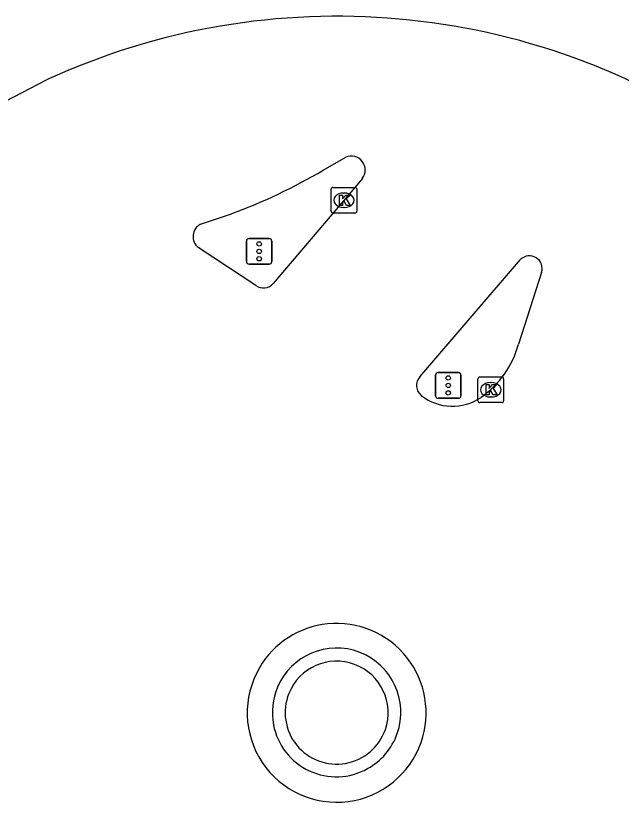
# Model space of a CAD drawing. Extents: x 156414 to 157775, y 382335 to 383765.
# Drawn here: x 157219.86 to 157243.45, y 382692.08 to 382722.71 of the extents above; entities that cross this region are included whole.
import ezdxf

# ---------------------------------------------------------------- set-up
doc = ezdxf.new("R2010")
doc.units = 0
for name, color, linetype in [('IMGEO_Dek', 7, 'Continuous'), ('IMGEO_Fietspad_gesloten', 7, 'Continuous'), ('IMGEO_Hek', 7, 'Continuous'), ('IMGEO_Kolk', 7, 'Continuous'), ('IMGEO_Muur', 7, 'Continuous'), ('IMGEO_Rijbaan_regionaal_gesloten', 7, 'Continuous'), ('IMGEO_Terreindeel_gesloten', 7, 'Continuous'), ('IMGEO_Verkeersregelinstallatiepaal', 7, 'Continuous')]:
    doc.layers.add(name, color=color, linetype=linetype)

msp = doc.modelspace()

# ---------------------------------------------------------------- linework, layer by layer
at = {"layer": 'IMGEO_Dek'}
msp.add_lwpolyline([(157218.823, 382719.054), (157221.059, 382720.21)], dxfattribs=at)
msp.add_arc((157232.379, 382695.579), 27.107, 55.1541, 114.6821, dxfattribs=at)
at = {"layer": 'IMGEO_Fietspad_gesloten'}
msp.add_arc((157232.374, 382695.563), 31.023, 54.4756, 89.0379, dxfattribs=at)
at = {"layer": 'IMGEO_Hek'}
msp.add_arc((157232.374, 382695.563), 31.023, 54.4756, 89.0379, dxfattribs=at)
at = {"layer": 'IMGEO_Kolk'}
for p, q in [((157232.22, 382716.024), (157233.072, 382716.024)), ((157232.145, 382715.098), (157232.145, 382715.95)), ((157232.633, 382715.804), (157232.658, 382715.804)), ((157233.146, 382715.95), (157233.146, 382715.098)), ((157232.656, 382715.244), (157232.631, 382715.244)), ((157233.072, 382715.024), (157232.22, 382715.024)), ((157237.939, 382708.643), (157238.791, 382708.643)), ((157237.864, 382707.717), (157237.864, 382708.569)), ((157238.352, 382708.423), (157238.377, 382708.423)), ((157238.865, 382708.569), (157238.865, 382707.717)), ((157238.375, 382707.863), (157238.35, 382707.863)), ((157238.791, 382707.643), (157237.939, 382707.643))]:
    msp.add_line(p, q, dxfattribs=at)
for points in [[(157232.22, 382716.024), (157233.072, 382716.024)], [(157232.145, 382715.098), (157232.145, 382715.95)], [(157232.466, 382715.724), (157232.589, 382715.724), (157232.589, 382715.573), (157232.719, 382715.724), (157232.883, 382715.724), (157232.737, 382715.573), (157232.89, 382715.324), (157232.738, 382715.324), (157232.653, 382715.488), (157232.589, 382715.421), (157232.589, 382715.324), (157232.466, 382715.324), (157232.466, 382715.724)], [(157233.146, 382715.95), (157233.146, 382715.098)], [(157233.072, 382715.024), (157232.22, 382715.024)], [(157237.939, 382708.643), (157238.791, 382708.643)], [(157237.864, 382707.717), (157237.864, 382708.569)], [(157238.185, 382708.343), (157238.308, 382708.343), (157238.308, 382708.192), (157238.438, 382708.343), (157238.602, 382708.343), (157238.456, 382708.192), (157238.609, 382707.943), (157238.457, 382707.943), (157238.372, 382708.107), (157238.308, 382708.04), (157238.308, 382707.943), (157238.185, 382707.943), (157238.185, 382708.343)], [(157238.865, 382708.569), (157238.865, 382707.717)], [(157238.791, 382707.643), (157237.939, 382707.643)]]:
    msp.add_lwpolyline(points, dxfattribs=at)
for centre, start, end in [((157232.222, 382715.948), 91.552, 178.448), ((157232.222, 382715.948), 91.552, 178.448), ((157233.07, 382715.948), 1.552, 88.448), ((157233.07, 382715.948), 1.552, 88.448), ((157232.222, 382715.1), 181.552, 268.448), ((157232.222, 382715.1), 181.552, 268.448), ((157233.07, 382715.1), 271.552, 358.448), ((157233.07, 382715.1), 271.552, 358.448), ((157237.941, 382708.567), 91.552, 178.448), ((157237.941, 382708.567), 91.552, 178.448), ((157238.789, 382708.567), 1.552, 88.448), ((157238.789, 382708.567), 1.552, 88.448), ((157237.941, 382707.719), 181.552, 268.448), ((157237.941, 382707.719), 181.552, 268.448), ((157238.789, 382707.719), 271.552, 358.448), ((157238.789, 382707.719), 271.552, 358.448)]:
    msp.add_arc(centre, 0.0765, start, end, dxfattribs=at)
for centre, major_axis, ratio, start_param, end_param in [((157232.632, 382715.524), (-0.387, 0.002), 0.722429, 4.712389, 7.853982), ((157232.657, 382715.524), (-0.39, 0.002), 0.717154, 1.570796, 4.712389), ((157238.351, 382708.143), (-0.387, 0.002), 0.722429, 4.712389, 7.853982), ((157238.376, 382708.143), (-0.39, 0.002), 0.717154, 1.570796, 4.712389)]:
    msp.add_ellipse(centre, major_axis=major_axis, ratio=ratio, start_param=start_param, end_param=end_param, dxfattribs=at)
at = {"layer": 'IMGEO_Muur'}
for centre, radius, start, end in [((157232.358, 382695.586), 2.503, 340.7034, 157.0209), ((157232.358, 382695.569), 2.007, 341.1587, 157.9699), ((157232.414, 382695.573), 2.559, 157.2306, 190.5716), ((157232.36, 382695.576), 2.007, 158.1628, 340.9658), ((157232.346, 382695.566), 2.491, 190.7028, 299.284), ((157232.357, 382695.587), 2.504, 298.8254, 340.6944)]:
    msp.add_arc(centre, radius, start, end, dxfattribs=at)
at = {"layer": 'IMGEO_Rijbaan_regionaal_gesloten'}
for points in [[(157231.838, 382716.692), (157232.714, 382717.198)], [(157233.361, 382716.369), (157229.893, 382712.276)], [(157227.06, 382714.598), (157228.257, 382714.995)], [(157229.215, 382712.203), (157226.97, 382713.681)], [(157235.605, 382708.647), (157239.527, 382713.218)], [(157240.347, 382712.714), (157239.445, 382709.916)]]:
    msp.add_lwpolyline(points, dxfattribs=at)
for centre, radius, start, end in [((157232.931, 382716.701), 0.543, 322.3251, 113.616), ((157220.253, 382736.511), 22.957, 290.4045, 300.3071), ((157227.315, 382714.11), 0.55, 117.5742, 231.215), ((157239.873, 382712.862), 0.496, 342.6597, 134.1877), ((157229.513, 382712.618), 0.511, 234.3293, 317.9614), ((157235.841, 382710.913), 3.739, 304.9871, 344.5429), ((157235.973, 382708.308), 0.5, 137.3736, 230.663), ((157236.869, 382709.464), 1.963, 231.8185, 304.6401), ((157232.357, 382695.566), 3.48, 95.7983, 149.7288), ((157232.364, 382695.566), 3.481, 340.6774, 95.9239), ((157232.356, 382695.564), 3.48, 149.7049, 277.5583), ((157232.365, 382695.564), 3.479, 277.4089, 340.6951)]:
    msp.add_arc(centre, radius, start, end, dxfattribs=at)
at = {"layer": 'IMGEO_Terreindeel_gesloten'}
msp.add_lwpolyline([(157218.823, 382719.054), (157221.059, 382720.21)], dxfattribs=at)
msp.add_arc((157232.379, 382695.579), 27.107, 55.1541, 114.6821, dxfattribs=at)
at = {"layer": 'IMGEO_Verkeersregelinstallatiepaal'}
for p, q in [((157228.846, 382713.133), (157228.846, 382713.933)), ((157228.846, 382713.933), (157228.846, 382713.133)), ((157228.946, 382714.033), (157229.736, 382714.033)), ((157229.736, 382714.033), (157228.946, 382714.033)), ((157229.836, 382713.933), (157229.836, 382713.133)), ((157229.836, 382713.133), (157229.836, 382713.933)), ((157229.736, 382713.033), (157228.946, 382713.033)), ((157228.946, 382713.033), (157229.736, 382713.033)), ((157236.213, 382707.914), (157236.213, 382708.714)), ((157236.213, 382708.714), (157236.213, 382707.914)), ((157236.313, 382708.814), (157237.103, 382708.814)), ((157237.103, 382708.814), (157236.313, 382708.814)), ((157237.203, 382708.714), (157237.203, 382707.914)), ((157237.203, 382707.914), (157237.203, 382708.714)), ((157237.103, 382707.814), (157236.313, 382707.814)), ((157236.313, 382707.814), (157237.103, 382707.814))]:
    msp.add_line(p, q, dxfattribs=at)
for centre in [(157229.341, 382713.823), (157229.341, 382713.533), (157229.341, 382713.243), (157236.708, 382708.604), (157236.708, 382708.314), (157236.708, 382708.024)]:
    msp.add_circle(centre, 0.085, dxfattribs=at)
for centre, start, end in [((157228.946, 382713.933), 90, 180), ((157228.946, 382713.933), 90, 180), ((157229.736, 382713.933), 0, 90), ((157229.736, 382713.933), 360, 90), ((157228.946, 382713.133), 180, 270), ((157228.946, 382713.133), 180, 270), ((157229.736, 382713.133), 270, 0), ((157229.736, 382713.133), 270, 0), ((157236.313, 382708.714), 90, 180), ((157236.313, 382708.714), 90, 180), ((157237.103, 382708.714), 0, 90), ((157237.103, 382708.714), 360, 90), ((157236.313, 382707.914), 180, 270), ((157236.313, 382707.914), 180, 270), ((157237.103, 382707.914), 270, 0), ((157237.103, 382707.914), 270, 0)]:
    msp.add_arc(centre, 0.1, start, end, dxfattribs=at)

doc.saveas('drawing.dxf')
